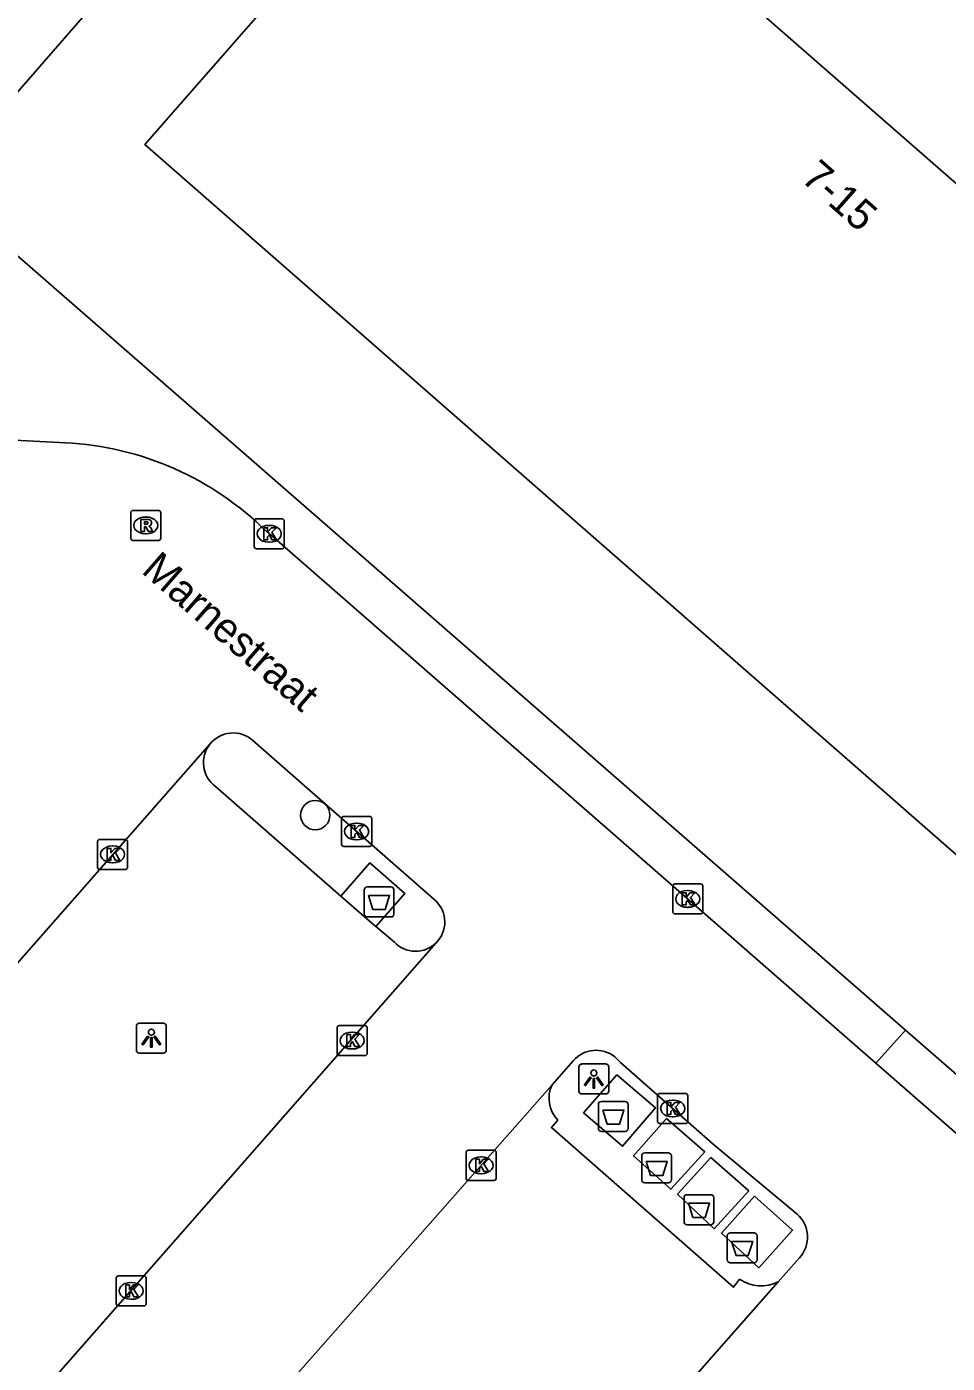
# Model space of a CAD drawing. Extents: x 158474 to 159560, y 388525 to 389605.
# Drawn here: x 158694.16 to 158724.79, y 388778.31 to 388822.77 of the extents above; entities that cross this region are included whole.
import ezdxf

# ---------------------------------------------------------------- set-up
doc = ezdxf.new("R2010")
doc.units = 0
for name, color, linetype in [('IMGEO_Afval_apart_plaats', 7, 'Continuous'), ('IMGEO_Boom', 7, 'Continuous'), ('IMGEO_Kolk', 7, 'Continuous'), ('IMGEO_Lichtpunt', 7, 'Continuous'), ('IMGEO_Openbare_ruimte_label', 7, 'Continuous'), ('IMGEO_Pand', 7, 'Continuous'), ('IMGEO_Pand_nummerreeks', 7, 'Continuous'), ('IMGEO_Parkeervlak_open', 7, 'Continuous'), ('IMGEO_Rijbaan_lokaal_open', 7, 'Continuous'), ('IMGEO_Rioolput', 7, 'Continuous'), ('IMGEO_Voetpad_gesloten', 7, 'Continuous'), ('IMGEO_Voetpad_open', 7, 'Continuous')]:
    doc.layers.add(name, color=color, linetype=linetype)

msp = doc.modelspace()

# ---------------------------------------------------------------- linework, layer by layer
at = {"layer": 'IMGEO_Afval_apart_plaats'}
for p, q in [((158705.388, 388793.255), (158705.388, 388794.055)), ((158705.388, 388794.055), (158705.388, 388793.255)), ((158705.488, 388794.155), (158706.278, 388794.155)), ((158706.278, 388794.155), (158705.488, 388794.155)), ((158706.378, 388794.055), (158706.378, 388793.255)), ((158706.378, 388793.255), (158706.378, 388794.055)), ((158706.278, 388793.155), (158705.488, 388793.155)), ((158705.488, 388793.155), (158706.278, 388793.155)), ((158713.181, 388786.118), (158713.181, 388786.918)), ((158713.181, 388786.918), (158713.181, 388786.118)), ((158713.281, 388787.018), (158714.071, 388787.018)), ((158714.071, 388787.018), (158713.281, 388787.018)), ((158714.171, 388786.918), (158714.171, 388786.118)), ((158714.171, 388786.118), (158714.171, 388786.918)), ((158714.071, 388786.018), (158713.281, 388786.018)), ((158713.281, 388786.018), (158714.071, 388786.018)), ((158714.623, 388784.41), (158714.623, 388785.21)), ((158714.623, 388785.21), (158714.623, 388784.41)), ((158714.723, 388785.31), (158715.513, 388785.31)), ((158715.513, 388785.31), (158714.723, 388785.31)), ((158715.613, 388785.21), (158715.613, 388784.41)), ((158715.613, 388784.41), (158715.613, 388785.21)), ((158715.513, 388784.31), (158714.723, 388784.31)), ((158714.723, 388784.31), (158715.513, 388784.31)), ((158716.031, 388783.015), (158716.031, 388783.815)), ((158716.031, 388783.815), (158716.031, 388783.015)), ((158716.131, 388783.915), (158716.921, 388783.915)), ((158716.921, 388783.915), (158716.131, 388783.915)), ((158717.021, 388783.815), (158717.021, 388783.015)), ((158717.021, 388783.015), (158717.021, 388783.815)), ((158716.921, 388782.915), (158716.131, 388782.915)), ((158716.131, 388782.915), (158716.921, 388782.915)), ((158717.469, 388781.748), (158717.469, 388782.548)), ((158717.469, 388782.548), (158717.469, 388781.748)), ((158717.569, 388782.648), (158718.359, 388782.648)), ((158718.359, 388782.648), (158717.569, 388782.648)), ((158718.459, 388782.548), (158718.459, 388781.748)), ((158718.459, 388781.748), (158718.459, 388782.548)), ((158718.359, 388781.648), (158717.569, 388781.648)), ((158717.569, 388781.648), (158718.359, 388781.648))]:
    msp.add_line(p, q, dxfattribs=at)
for points in [[(158705.531, 388793.869), (158706.235, 388793.869), (158706.086, 388793.399), (158705.68, 388793.399), (158705.531, 388793.869)], [(158713.324, 388786.732), (158714.028, 388786.732), (158713.879, 388786.262), (158713.473, 388786.262), (158713.324, 388786.732)], [(158714.766, 388785.024), (158715.47, 388785.024), (158715.321, 388784.554), (158714.915, 388784.554), (158714.766, 388785.024)], [(158716.174, 388783.629), (158716.878, 388783.629), (158716.729, 388783.159), (158716.323, 388783.159), (158716.174, 388783.629)], [(158717.612, 388782.362), (158718.316, 388782.362), (158718.167, 388781.892), (158717.761, 388781.892), (158717.612, 388782.362)]]:
    msp.add_lwpolyline(points, dxfattribs=at)
for centre, start, end in [((158705.488, 388794.055), 90, 180), ((158705.488, 388794.055), 90, 180), ((158706.278, 388794.055), 0, 90), ((158706.278, 388794.055), 360, 90), ((158705.488, 388793.255), 180, 270), ((158705.488, 388793.255), 180, 270), ((158706.278, 388793.255), 270, 0), ((158706.278, 388793.255), 270, 0), ((158713.281, 388786.918), 90, 180), ((158713.281, 388786.918), 90, 180), ((158714.071, 388786.918), 0, 90), ((158714.071, 388786.918), 360, 90), ((158713.281, 388786.118), 180, 270), ((158713.281, 388786.118), 180, 270), ((158714.071, 388786.118), 270, 0), ((158714.071, 388786.118), 270, 0), ((158714.723, 388785.21), 90, 180), ((158714.723, 388785.21), 90, 180), ((158715.513, 388785.21), 0, 90), ((158715.513, 388785.21), 360, 90), ((158714.723, 388784.41), 180, 270), ((158714.723, 388784.41), 180, 270), ((158715.513, 388784.41), 270, 0), ((158715.513, 388784.41), 270, 0), ((158716.131, 388783.815), 90, 180), ((158716.131, 388783.815), 90, 180), ((158716.921, 388783.815), 0, 90), ((158716.921, 388783.815), 360, 90), ((158716.131, 388783.015), 180, 270), ((158716.131, 388783.015), 180, 270), ((158716.921, 388783.015), 270, 0), ((158716.921, 388783.015), 270, 0), ((158717.569, 388782.548), 90, 180), ((158717.569, 388782.548), 90, 180), ((158718.359, 388782.548), 0, 90), ((158718.359, 388782.548), 360, 90), ((158717.569, 388781.748), 180, 270), ((158717.569, 388781.748), 180, 270), ((158718.359, 388781.748), 270, 0), ((158718.359, 388781.748), 270, 0)]:
    msp.add_arc(centre, 0.1, start, end, dxfattribs=at)
at = {"layer": 'IMGEO_Boom'}
msp.add_circle((158703.762, 388796.542), 0.489, dxfattribs=at)
at = {"layer": 'IMGEO_Kolk'}
for p, q in [((158701.73, 388805.476), (158701.73, 388806.328)), ((158701.805, 388806.402), (158702.657, 388806.402)), ((158702.731, 388806.328), (158702.731, 388805.476)), ((158702.218, 388806.182), (158702.243, 388806.182)), ((158702.241, 388805.622), (158702.216, 388805.622)), ((158702.657, 388805.402), (158701.805, 388805.402)), ((158704.638, 388795.573), (158704.638, 388796.425)), ((158704.713, 388796.499), (158705.565, 388796.499)), ((158705.126, 388796.279), (158705.151, 388796.279)), ((158705.639, 388796.425), (158705.639, 388795.573)), ((158696.52, 388794.81), (158696.52, 388795.662)), ((158696.595, 388795.736), (158697.447, 388795.736)), ((158697.521, 388795.662), (158697.521, 388794.81)), ((158705.149, 388795.719), (158705.124, 388795.719)), ((158697.008, 388795.516), (158697.033, 388795.516)), ((158705.565, 388795.499), (158704.713, 388795.499)), ((158697.031, 388794.956), (158697.006, 388794.956)), ((158697.447, 388794.736), (158696.595, 388794.736)), ((158715.652, 388793.329), (158715.652, 388794.181)), ((158715.727, 388794.255), (158716.579, 388794.255)), ((158716.14, 388794.035), (158716.165, 388794.035)), ((158716.653, 388794.181), (158716.653, 388793.329)), ((158716.163, 388793.475), (158716.138, 388793.475)), ((158716.579, 388793.255), (158715.727, 388793.255)), ((158704.489, 388788.617), (158704.489, 388789.469)), ((158704.564, 388789.543), (158705.416, 388789.543)), ((158705.49, 388789.469), (158705.49, 388788.617)), ((158704.977, 388789.323), (158705.002, 388789.323)), ((158705.416, 388788.543), (158704.564, 388788.543)), ((158705, 388788.763), (158704.975, 388788.763)), ((158715.152, 388786.358), (158715.152, 388787.21)), ((158715.227, 388787.284), (158716.079, 388787.284)), ((158716.153, 388787.21), (158716.153, 388786.358)), ((158715.64, 388787.064), (158715.665, 388787.064)), ((158715.663, 388786.504), (158715.638, 388786.504)), ((158716.079, 388786.284), (158715.227, 388786.284)), ((158708.78, 388784.467), (158708.78, 388785.319)), ((158708.855, 388785.393), (158709.707, 388785.393)), ((158709.268, 388785.173), (158709.293, 388785.173)), ((158709.781, 388785.319), (158709.781, 388784.467)), ((158709.291, 388784.613), (158709.266, 388784.613)), ((158709.707, 388784.393), (158708.855, 388784.393)), ((158697.138, 388780.29), (158697.138, 388781.142)), ((158697.213, 388781.216), (158698.065, 388781.216)), ((158697.626, 388780.996), (158697.651, 388780.996)), ((158698.139, 388781.142), (158698.139, 388780.29)), ((158698.065, 388780.216), (158697.213, 388780.216)), ((158697.649, 388780.436), (158697.624, 388780.436))]:
    msp.add_line(p, q, dxfattribs=at)
for points in [[(158701.73, 388805.476), (158701.73, 388806.328)], [(158701.805, 388806.402), (158702.657, 388806.402)], [(158702.731, 388806.328), (158702.731, 388805.476)], [(158702.051, 388806.102), (158702.174, 388806.102), (158702.174, 388805.951), (158702.304, 388806.102), (158702.468, 388806.102), (158702.322, 388805.951), (158702.475, 388805.702), (158702.323, 388805.702), (158702.238, 388805.866), (158702.174, 388805.799), (158702.174, 388805.702), (158702.051, 388805.702), (158702.051, 388806.102)], [(158702.657, 388805.402), (158701.805, 388805.402)], [(158704.638, 388795.573), (158704.638, 388796.425)], [(158704.713, 388796.499), (158705.565, 388796.499)], [(158704.959, 388796.199), (158705.082, 388796.199), (158705.082, 388796.048), (158705.212, 388796.199), (158705.376, 388796.199), (158705.23, 388796.048), (158705.383, 388795.799), (158705.231, 388795.799), (158705.146, 388795.963), (158705.082, 388795.896), (158705.082, 388795.799), (158704.959, 388795.799), (158704.959, 388796.199)], [(158705.639, 388796.425), (158705.639, 388795.573)], [(158696.52, 388794.81), (158696.52, 388795.662)], [(158696.595, 388795.736), (158697.447, 388795.736)], [(158697.521, 388795.662), (158697.521, 388794.81)], [(158696.841, 388795.436), (158696.964, 388795.436), (158696.964, 388795.285), (158697.094, 388795.436), (158697.258, 388795.436), (158697.112, 388795.285), (158697.265, 388795.036), (158697.113, 388795.036), (158697.028, 388795.2), (158696.964, 388795.133), (158696.964, 388795.036), (158696.841, 388795.036), (158696.841, 388795.436)], [(158705.565, 388795.499), (158704.713, 388795.499)], [(158697.447, 388794.736), (158696.595, 388794.736)], [(158715.652, 388793.329), (158715.652, 388794.181)], [(158715.727, 388794.255), (158716.579, 388794.255)], [(158715.973, 388793.955), (158716.096, 388793.955), (158716.096, 388793.804), (158716.226, 388793.955), (158716.39, 388793.955), (158716.244, 388793.804), (158716.397, 388793.555), (158716.245, 388793.555), (158716.16, 388793.719), (158716.096, 388793.652), (158716.096, 388793.555), (158715.973, 388793.555), (158715.973, 388793.955)], [(158716.653, 388794.181), (158716.653, 388793.329)], [(158716.579, 388793.255), (158715.727, 388793.255)], [(158704.489, 388788.617), (158704.489, 388789.469)], [(158704.564, 388789.543), (158705.416, 388789.543)], [(158705.49, 388789.469), (158705.49, 388788.617)], [(158704.81, 388789.243), (158704.933, 388789.243), (158704.933, 388789.092), (158705.063, 388789.243), (158705.227, 388789.243), (158705.081, 388789.092), (158705.234, 388788.843), (158705.082, 388788.843), (158704.997, 388789.007), (158704.933, 388788.94), (158704.933, 388788.843), (158704.81, 388788.843), (158704.81, 388789.243)], [(158705.416, 388788.543), (158704.564, 388788.543)], [(158715.152, 388786.358), (158715.152, 388787.21)], [(158715.227, 388787.284), (158716.079, 388787.284)], [(158716.153, 388787.21), (158716.153, 388786.358)], [(158715.473, 388786.984), (158715.596, 388786.984), (158715.596, 388786.833), (158715.726, 388786.984), (158715.89, 388786.984), (158715.744, 388786.833), (158715.897, 388786.584), (158715.745, 388786.584), (158715.66, 388786.748), (158715.596, 388786.681), (158715.596, 388786.584), (158715.473, 388786.584), (158715.473, 388786.984)], [(158716.079, 388786.284), (158715.227, 388786.284)], [(158708.78, 388784.467), (158708.78, 388785.319)], [(158708.855, 388785.393), (158709.707, 388785.393)], [(158709.101, 388785.093), (158709.224, 388785.093), (158709.224, 388784.942), (158709.354, 388785.093), (158709.518, 388785.093), (158709.372, 388784.942), (158709.525, 388784.693), (158709.373, 388784.693), (158709.288, 388784.857), (158709.224, 388784.79), (158709.224, 388784.693), (158709.101, 388784.693), (158709.101, 388785.093)], [(158709.781, 388785.319), (158709.781, 388784.467)], [(158709.707, 388784.393), (158708.855, 388784.393)], [(158697.138, 388780.29), (158697.138, 388781.142)], [(158697.213, 388781.216), (158698.065, 388781.216)], [(158698.139, 388781.142), (158698.139, 388780.29)], [(158697.459, 388780.916), (158697.582, 388780.916), (158697.582, 388780.765), (158697.712, 388780.916), (158697.876, 388780.916), (158697.73, 388780.765), (158697.883, 388780.516), (158697.731, 388780.516), (158697.646, 388780.68), (158697.582, 388780.613), (158697.582, 388780.516), (158697.459, 388780.516), (158697.459, 388780.916)], [(158698.065, 388780.216), (158697.213, 388780.216)]]:
    msp.add_lwpolyline(points, dxfattribs=at)
for centre, start, end in [((158701.807, 388806.326), 91.552, 178.448), ((158701.807, 388806.326), 91.552, 178.448), ((158702.655, 388806.326), 1.552, 88.448), ((158702.655, 388806.326), 1.552, 88.448), ((158701.807, 388805.478), 181.552, 268.448), ((158701.807, 388805.478), 181.552, 268.448), ((158702.655, 388805.478), 271.552, 358.448), ((158702.655, 388805.478), 271.552, 358.448), ((158704.715, 388796.423), 91.552, 178.448), ((158704.715, 388796.423), 91.552, 178.448), ((158705.563, 388796.423), 1.552, 88.448), ((158705.563, 388796.423), 1.552, 88.448), ((158696.597, 388795.66), 91.552, 178.448), ((158696.597, 388795.66), 91.552, 178.448), ((158697.445, 388795.66), 1.552, 88.448), ((158697.445, 388795.66), 1.552, 88.448), ((158704.715, 388795.575), 181.552, 268.448), ((158704.715, 388795.575), 181.552, 268.448), ((158705.563, 388795.575), 271.552, 358.448), ((158705.563, 388795.575), 271.552, 358.448), ((158696.597, 388794.812), 181.552, 268.448), ((158696.597, 388794.812), 181.552, 268.448), ((158697.445, 388794.812), 271.552, 358.448), ((158697.445, 388794.812), 271.552, 358.448), ((158715.729, 388794.179), 91.552, 178.448), ((158715.729, 388794.179), 91.552, 178.448), ((158716.577, 388794.179), 1.552, 88.448), ((158716.577, 388794.179), 1.552, 88.448), ((158715.729, 388793.331), 181.552, 268.448), ((158715.729, 388793.331), 181.552, 268.448), ((158716.577, 388793.331), 271.552, 358.448), ((158716.577, 388793.331), 271.552, 358.448), ((158704.566, 388789.467), 91.552, 178.448), ((158704.566, 388789.467), 91.552, 178.448), ((158705.414, 388789.467), 1.552, 88.448), ((158705.414, 388789.467), 1.552, 88.448), ((158704.566, 388788.619), 181.552, 268.448), ((158704.566, 388788.619), 181.552, 268.448), ((158705.414, 388788.619), 271.552, 358.448), ((158705.414, 388788.619), 271.552, 358.448), ((158715.229, 388787.208), 91.552, 178.448), ((158715.229, 388787.208), 91.552, 178.448), ((158716.077, 388787.208), 1.552, 88.448), ((158716.077, 388787.208), 1.552, 88.448), ((158715.229, 388786.36), 181.552, 268.448), ((158715.229, 388786.36), 181.552, 268.448), ((158716.077, 388786.36), 271.552, 358.448), ((158716.077, 388786.36), 271.552, 358.448), ((158708.857, 388785.317), 91.552, 178.448), ((158708.857, 388785.317), 91.552, 178.448), ((158709.705, 388785.317), 1.552, 88.448), ((158709.705, 388785.317), 1.552, 88.448), ((158708.857, 388784.469), 181.552, 268.448), ((158708.857, 388784.469), 181.552, 268.448), ((158709.705, 388784.469), 271.552, 358.448), ((158709.705, 388784.469), 271.552, 358.448), ((158697.215, 388781.14), 91.552, 178.448), ((158697.215, 388781.14), 91.552, 178.448), ((158698.063, 388781.14), 1.552, 88.448), ((158698.063, 388781.14), 1.552, 88.448), ((158697.215, 388780.292), 181.552, 268.448), ((158697.215, 388780.292), 181.552, 268.448), ((158698.063, 388780.292), 271.552, 358.448), ((158698.063, 388780.292), 271.552, 358.448)]:
    msp.add_arc(centre, 0.0765, start, end, dxfattribs=at)
for centre, major_axis, ratio, start_param, end_param in [((158702.217, 388805.902), (-0.387, 0.002), 0.722429, 4.712389, 7.853982), ((158702.242, 388805.902), (-0.39, 0.002), 0.717154, 1.570796, 4.712389), ((158705.125, 388795.999), (-0.387, 0.002), 0.722429, 4.712389, 7.853982), ((158705.15, 388795.999), (-0.39, 0.002), 0.717154, 1.570796, 4.712389), ((158697.007, 388795.236), (-0.387, 0.002), 0.722429, 4.712389, 7.853982), ((158697.032, 388795.236), (-0.39, 0.002), 0.717154, 1.570796, 4.712389), ((158716.139, 388793.755), (-0.387, 0.002), 0.722429, 4.712389, 7.853982), ((158716.164, 388793.755), (-0.39, 0.002), 0.717154, 1.570796, 4.712389), ((158704.976, 388789.043), (-0.387, 0.002), 0.722429, 4.712389, 7.853982), ((158705.001, 388789.043), (-0.39, 0.002), 0.717154, 1.570796, 4.712389), ((158715.639, 388786.784), (-0.387, 0.002), 0.722429, 4.712389, 7.853982), ((158715.664, 388786.784), (-0.39, 0.002), 0.717154, 1.570796, 4.712389), ((158709.267, 388784.893), (-0.387, 0.002), 0.722429, 4.712389, 7.853982), ((158709.292, 388784.893), (-0.39, 0.002), 0.717154, 1.570796, 4.712389), ((158697.625, 388780.716), (-0.387, 0.002), 0.722429, 4.712389, 7.853982), ((158697.65, 388780.716), (-0.39, 0.002), 0.717154, 1.570796, 4.712389)]:
    msp.add_ellipse(centre, major_axis=major_axis, ratio=ratio, start_param=start_param, end_param=end_param, dxfattribs=at)
at = {"layer": 'IMGEO_Lichtpunt'}
for p, q in [((158697.811, 388789.526), (158697.811, 388788.719)), ((158697.811, 388789.526), (158697.811, 388788.719)), ((158698.713, 388789.621), (158697.905, 388789.621)), ((158698.713, 388789.621), (158697.905, 388789.621)), ((158698.807, 388788.719), (158698.807, 388789.526)), ((158698.807, 388788.719), (158698.807, 388789.526)), ((158697.905, 388788.625), (158698.713, 388788.625)), ((158697.905, 388788.625), (158698.713, 388788.625)), ((158712.531, 388788.169), (158712.531, 388787.362)), ((158712.531, 388788.169), (158712.531, 388787.362)), ((158713.433, 388788.264), (158712.625, 388788.264)), ((158713.433, 388788.264), (158712.625, 388788.264)), ((158713.527, 388787.362), (158713.527, 388788.169)), ((158713.527, 388787.362), (158713.527, 388788.169)), ((158712.625, 388787.268), (158713.433, 388787.268)), ((158712.625, 388787.268), (158713.433, 388787.268))]:
    msp.add_line(p, q, dxfattribs=at)
for points in [[(158698.185, 388789.19), (158698.224, 388789.162), (158698.036, 388788.9), (158697.998, 388788.927), (158698.185, 388789.19)], [(158698.287, 388789.142), (158698.334, 388789.142), (158698.334, 388788.82), (158698.287, 388788.82), (158698.287, 388789.142)], [(158698.397, 388789.162), (158698.435, 388789.189), (158698.622, 388788.927), (158698.583, 388788.899), (158698.397, 388789.162)], [(158712.905, 388787.833), (158712.944, 388787.805), (158712.756, 388787.543), (158712.718, 388787.57), (158712.905, 388787.833)], [(158713.007, 388787.785), (158713.054, 388787.785), (158713.054, 388787.463), (158713.007, 388787.463), (158713.007, 388787.785)], [(158713.117, 388787.805), (158713.155, 388787.832), (158713.342, 388787.57), (158713.303, 388787.542), (158713.117, 388787.805)]]:
    msp.add_lwpolyline(points, dxfattribs=at)
for centre in [(158698.31, 388789.324), (158713.03, 388787.967)]:
    msp.add_circle(centre, 0.0994, dxfattribs=at)
for centre, start, end in [((158697.905, 388789.526), 90, 180), ((158697.905, 388789.526), 90, 180), ((158698.713, 388789.526), 0, 90), ((158698.713, 388789.526), 0, 90), ((158697.905, 388788.719), 180, 270), ((158697.905, 388788.719), 180, 270), ((158698.713, 388788.719), 270, 0), ((158698.713, 388788.719), 270, 360), ((158712.625, 388788.169), 90, 180), ((158712.625, 388788.169), 90, 180), ((158713.433, 388788.169), 0, 90), ((158713.433, 388788.169), 0, 90), ((158712.625, 388787.362), 180, 270), ((158712.625, 388787.362), 180, 270), ((158713.433, 388787.362), 270, 0), ((158713.433, 388787.362), 270, 360)]:
    msp.add_arc(centre, 0.0946, start, end, dxfattribs=at)
at = {"layer": 'IMGEO_Pand'}
for points in [[(158713.284, 388842.825), (158695.563, 388822.552), (158691.151, 388817.503)], [(158733.85, 388809.893), (158709.148, 388831.481), (158698.095, 388818.851), (158726.792, 388793.735), (158726.994, 388793.559)]]:
    msp.add_lwpolyline(points, dxfattribs=at)
at = {"layer": 'IMGEO_Parkeervlak_open'}
for points in [[(158704.612, 388793.851), (158700.442, 388797.495)], [(158706.393, 388792.313), (158705.775, 388792.837)], [(158711.832, 388786.398), (158711.618, 388786.146), (158717.677, 388780.835), (158717.877, 388781.102)]]:
    msp.add_lwpolyline(points, dxfattribs=at)
for centre, radius, start, end in [((158701.03, 388798.289), 0.988, 141.7908, 233.4519), ((158707.097, 388792.986), 0.974, 223.7097, 314.8075), ((158712.582, 388787.125), 1.044, 154.6975, 224.0845), ((158718.599, 388782.198), 1.312, 236.6399, 295.3349)]:
    msp.add_arc(centre, radius, start, end, dxfattribs=at)
at = {"layer": 'IMGEO_Rijbaan_lokaal_open'}
for points in [[(158695.453, 388808.93), (158687.154, 388809.359)], [(158722.415, 388788.289), (158702.136, 388805.983)], [(158700.254, 388798.9), (158687.175, 388784.023)], [(158707.774, 388793.689), (158707.698, 388793.755), (158701.688, 388799.027)], [(158693.219, 388775.707), (158707.784, 388792.295)], [(158712.353, 388788.381), (158711.638, 388787.571)], [(158719.789, 388783.273), (158717.001, 388785.6), (158713.911, 388788.316), (158713.723, 388788.507)], [(158722.415, 388788.289), (158732.078, 388779.858)], [(158711.638, 388787.571), (158696.814, 388770.761)], [(158719.16, 388781.012), (158719.867, 388781.814)], [(158702.831, 388762.483), (158719.16, 388781.012)]]:
    msp.add_lwpolyline(points, dxfattribs=at)
for centre, radius, start, end in [((158694.936, 388798.707), 10.236, 45.3016, 87.1064), ((158701.031, 388798.291), 0.987, 48.2247, 141.8975), ((158707.096, 388792.987), 0.976, 314.81, 46.0121), ((158713.105, 388787.72), 1.001, 51.8237, 138.6859), ((158719.125, 388782.506), 1.015, 317.0147, 49.1057)]:
    msp.add_arc(centre, radius, start, end, dxfattribs=at)
at = {"layer": 'IMGEO_Rioolput'}
for p, q in [((158697.623, 388805.754), (158697.623, 388806.606)), ((158697.698, 388806.68), (158698.55, 388806.68)), ((158698.111, 388806.46), (158698.136, 388806.46)), ((158698.624, 388806.606), (158698.624, 388805.754)), ((158698.134, 388805.9), (158698.109, 388805.9)), ((158698.55, 388805.68), (158697.698, 388805.68))]:
    msp.add_line(p, q, dxfattribs=at)
for points in [[(158697.623, 388805.754), (158697.623, 388806.606)], [(158697.698, 388806.68), (158698.55, 388806.68)], [(158698.212, 388806.378), (158697.96, 388806.38), (158697.96, 388805.98)], [(158698.624, 388806.606), (158698.624, 388805.754)], [(158697.96, 388805.98), (158698.084, 388805.98), (158698.084, 388806.142), (158698.095, 388806.142)], [(158698.138, 388806.299), (158698.084, 388806.299), (158698.084, 388806.218)], [(158698.084, 388806.218), (158698.136, 388806.218)], [(158698.142, 388806.113), (158698.213, 388805.98), (158698.353, 388805.98), (158698.288, 388806.106)], [(158698.55, 388805.68), (158697.698, 388805.68)]]:
    msp.add_lwpolyline(points, dxfattribs=at)
for centre, radius, start, end in [((158697.7, 388806.604), 0.0765, 91.552, 178.448), ((158697.7, 388806.604), 0.0765, 91.552, 178.448), ((158698.211, 388806.268), 0.109, 350.3612, 89.416), ((158698.548, 388806.604), 0.0765, 1.552, 88.448), ((158698.548, 388806.604), 0.0765, 1.552, 88.448), ((158698.094, 388806.089), 0.0533, 26.0293, 88.6989), ((158698.12, 388806.407), 0.19, 274.7715, 282.9687), ((158698.144, 388806.203), 0.0964, 77.0061, 93.1865), ((158698.158, 388806.26), 0.0378, 276.6634, 79.6772), ((158698.209, 388806.268), 0.112, 277.5842, 350.9817), ((158698.193, 388806.053), 0.108, 29.5134, 73.7905), ((158697.7, 388805.756), 0.0765, 181.552, 268.448), ((158697.7, 388805.756), 0.0765, 181.552, 268.448), ((158698.548, 388805.756), 0.0765, 271.552, 358.448), ((158698.548, 388805.756), 0.0765, 271.552, 358.448)]:
    msp.add_arc(centre, radius, start, end, dxfattribs=at)
for centre, major_axis, ratio, start_param, end_param in [((158698.11, 388806.18), (-0.387, 0.002), 0.722429, 4.712389, 7.853982), ((158698.135, 388806.18), (-0.39, 0.002), 0.717154, 1.570796, 4.712389)]:
    msp.add_ellipse(centre, major_axis=major_axis, ratio=ratio, start_param=start_param, end_param=end_param, dxfattribs=at)
at = {"layer": 'IMGEO_Voetpad_gesloten'}
for points in [[(158705.775, 388792.837), (158706.739, 388793.94), (158705.577, 388794.955), (158704.612, 388793.851)], [(158704.612, 388793.851), (158705.137, 388793.391), (158705.639, 388792.953), (158705.775, 388792.837)], [(158712.683, 388786.642), (158713.984, 388785.53), (158715.078, 388786.808), (158713.795, 388787.898), (158712.683, 388786.642)], [(158715.451, 388786.449), (158714.344, 388785.206), (158715.586, 388784.099), (158716.717, 388785.341), (158715.451, 388786.449)], [(158716.92, 388785.155), (158715.816, 388783.93), (158717.03, 388782.782), (158718.183, 388784.042), (158716.92, 388785.155)], [(158718.375, 388783.863), (158717.276, 388782.633), (158718.518, 388781.488), (158719.642, 388782.735), (158718.375, 388783.863)]]:
    msp.add_lwpolyline(points, dxfattribs=at)
at = {"layer": 'IMGEO_Voetpad_open'}
for points in [[(158723.402, 388789.393), (158691.151, 388817.503)], [(158723.402, 388789.393), (158722.415, 388788.289)], [(158732.269, 388781.671), (158723.402, 388789.393)]]:
    msp.add_lwpolyline(points, dxfattribs=at)

# ---------------------------------------------------------------- texts
at = {"layer": 'IMGEO_Openbare_ruimte_label'}
msp.add_text('Marnestraat', height=1, rotation=318.9326, dxfattribs=at).set_placement((158697.944, 388804.626))
at = {"layer": 'IMGEO_Pand_nummerreeks'}
msp.add_text('7-15', height=1, rotation=318.6496, dxfattribs=at).set_placement((158719.878, 388817.668))

doc.saveas('drawing.dxf')
